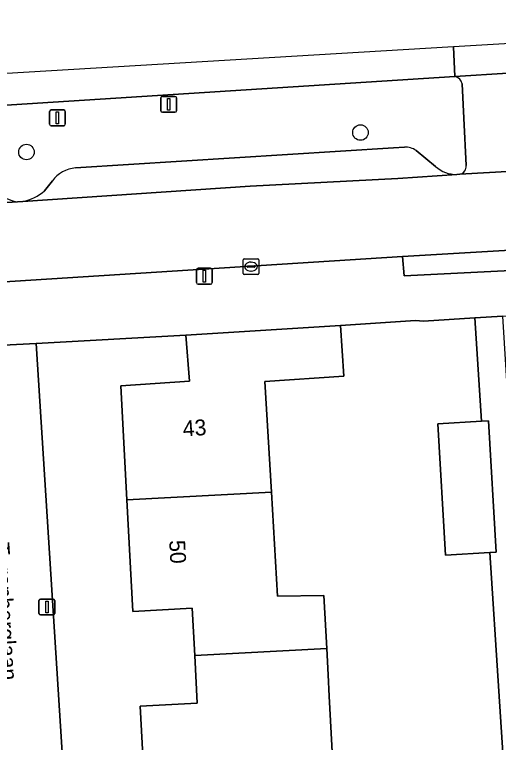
# Model space of a CAD drawing. Extents: x 159680 to 160786, y 387323 to 388340.
# Drawn here: x 160474.26 to 160504.72, y 388282.63 to 388328.44 of the extents above; entities that cross this region are included whole.
import ezdxf

# ---------------------------------------------------------------- set-up
doc = ezdxf.new("R2010")
doc.units = 0
for name, color, linetype in [('IMGEO_Berm_groen', 7, 'Continuous'), ('IMGEO_Boom', 7, 'Continuous'), ('IMGEO_Erf', 7, 'Continuous'), ('IMGEO_Kolk', 7, 'Continuous'), ('IMGEO_Lichtmast', 7, 'Continuous'), ('IMGEO_Muur', 7, 'Continuous'), ('IMGEO_Openbare_ruimte_label', 7, 'Continuous'), ('IMGEO_Pand', 7, 'Continuous'), ('IMGEO_Pand_nummerreeks', 7, 'Continuous'), ('IMGEO_Parkeervlak_open', 7, 'Continuous'), ('IMGEO_Rijbaan_lokaal_open', 7, 'Continuous'), ('IMGEO_Rijbaan_regionaal_gesloten', 7, 'Continuous'), ('IMGEO_Verkeersbordpaal', 7, 'Continuous'), ('IMGEO_Voetpad_open', 7, 'Continuous')]:
    doc.layers.add(name, color=color, linetype=linetype)

msp = doc.modelspace()

# ---------------------------------------------------------------- linework, layer by layer
at = {"layer": 'IMGEO_Berm_groen'}
for points in [[(160501.988, 388324.54), (160407.722, 388318.526), (160408.041, 388313.546), (160408.152, 388312.454), (160412.627, 388312.744), (160412.879, 388312.766), (160413.01, 388312.822)], [(160502.689, 388318.934), (160502.556, 388321.919), (160502.432, 388324.076)], [(160478.095, 388318.796), (160498.125, 388320.05), (160498.809, 388320.095)], [(160499.553, 388319.89), (160500.77, 388318.884)], [(160502.114, 388318.382), (160502.303, 388318.399)], [(160476.142, 388317.355), (160476.642, 388317.969)], [(160474.444, 388316.654), (160474.791, 388316.675)]]:
    msp.add_lwpolyline(points, dxfattribs=at)
for centre, radius, start, end in [((160501.915, 388324.025), 0.52, 5.5881, 81.8882), ((160498.858, 388318.819), 1.277, 57.0097, 92.1805), ((160478.311, 388316.727), 2.081, 95.9567, 143.3375), ((160502.072, 388320.32), 1.938, 227.7955, 271.242), ((160502.193, 388318.885), 0.498, 282.7077, 5.6717), ((160474.226, 388319.48), 2.861, 281.393, 312.0421), ((160474.831, 388319.03), 2.408, 233.0183, 260.7411)]:
    msp.add_arc(centre, radius, start, end, dxfattribs=at)
at = {"layer": 'IMGEO_Boom'}
for centre in [(160496.038, 388321.018), (160475.013, 388319.792)]:
    msp.add_circle(centre, 0.489, dxfattribs=at)
at = {"layer": 'IMGEO_Erf'}
for points in [[(160506.44, 388259.677), (160504.186, 388294.578), (160501.385, 388294.415), (160500.904, 388302.683), (160503.652, 388302.843), (160503.231, 388309.356), (160500, 388309.152), (160499.505, 388309.181), (160494.789, 388308.876), (160495, 388305.684), (160490.025, 388305.356), (160490.436, 388298.379), (160490.821, 388291.846), (160493.736, 388291.883), (160493.915, 388288.54), (160494.003, 388286.891), (160494.075, 388285.551), (160494.45, 388278.564)], [(160484.112, 388251.323), (160483.733, 388258.404), (160483.391, 388264.789), (160486.976, 388264.981), (160486.811, 388268.061), (160486.646, 388271.14), (160482.922, 388270.941), (160482.548, 388277.929), (160482.174, 388284.919), (160485.768, 388285.112), (160485.609, 388288.095), (160485.449, 388291.081), (160481.71, 388290.881), (160481.335, 388297.892), (160480.95, 388305.085), (160485.282, 388305.366), (160485.055, 388308.262), (160475.622, 388307.75), (160479.234, 388250.993)]]:
    msp.add_lwpolyline(points, dxfattribs=at)
at = {"layer": 'IMGEO_Kolk'}
for p, q in [((160488.649, 388312.153), (160488.649, 388313.005)), ((160488.724, 388313.079), (160489.576, 388313.079)), ((160489.137, 388312.859), (160489.162, 388312.859)), ((160489.65, 388313.005), (160489.65, 388312.153)), ((160488.908, 388312.573), (160488.908, 388312.585)), ((160489.346, 388312.536), (160488.948, 388312.536)), ((160488.951, 388312.622), (160489.349, 388312.622)), ((160489.392, 388312.585), (160489.392, 388312.573)), ((160489.576, 388312.079), (160488.724, 388312.079)), ((160489.16, 388312.299), (160489.135, 388312.299))]:
    msp.add_line(p, q, dxfattribs=at)
for points in [[(160488.649, 388312.153), (160488.649, 388313.005)], [(160488.724, 388313.079), (160489.576, 388313.079)], [(160489.65, 388313.005), (160489.65, 388312.153)], [(160489.576, 388312.079), (160488.724, 388312.079)]]:
    msp.add_lwpolyline(points, dxfattribs=at)
for centre, radius, start, end in [((160488.726, 388313.003), 0.0765, 91.552, 178.448), ((160488.726, 388313.003), 0.0765, 91.552, 178.448), ((160489.574, 388313.003), 0.0765, 1.552, 88.448), ((160489.574, 388313.003), 0.0765, 1.552, 88.448), ((160488.948, 388312.582), 0.0403, 85.8775, 175.7526), ((160488.945, 388312.572), 0.0366, 178.938, 274.7102), ((160489.349, 388312.579), 0.043, 264.8664, 352.4533), ((160489.353, 388312.584), 0.0386, 1.7309, 96.639), ((160488.726, 388312.155), 0.0765, 181.552, 268.448), ((160488.726, 388312.155), 0.0765, 181.552, 268.448), ((160489.574, 388312.155), 0.0765, 271.552, 358.448), ((160489.574, 388312.155), 0.0765, 271.552, 358.448)]:
    msp.add_arc(centre, radius, start, end, dxfattribs=at)
for centre, major_axis, ratio, start_param, end_param in [((160489.136, 388312.579), (-0.387, 0.002), 0.722429, 4.712389, 7.853982), ((160489.161, 388312.579), (-0.39, 0.002), 0.717154, 1.570796, 4.712389)]:
    msp.add_ellipse(centre, major_axis=major_axis, ratio=ratio, start_param=start_param, end_param=end_param, dxfattribs=at)
at = {"layer": 'IMGEO_Lichtmast'}
for p, q in [((160483.471, 388322.393), (160483.471, 388323.193)), ((160483.471, 388323.193), (160483.471, 388322.393)), ((160483.571, 388323.293), (160484.361, 388323.293)), ((160484.361, 388323.293), (160483.571, 388323.293)), ((160484.461, 388323.193), (160484.461, 388322.393)), ((160484.461, 388322.393), (160484.461, 388323.193)), ((160484.361, 388322.293), (160483.571, 388322.293)), ((160483.571, 388322.293), (160484.361, 388322.293)), ((160485.711, 388311.572), (160485.711, 388312.372)), ((160485.711, 388312.372), (160485.711, 388311.572)), ((160485.811, 388312.472), (160486.601, 388312.472)), ((160486.601, 388312.472), (160485.811, 388312.472)), ((160486.701, 388312.372), (160486.701, 388311.572)), ((160486.701, 388311.572), (160486.701, 388312.372)), ((160486.601, 388311.472), (160485.811, 388311.472)), ((160485.811, 388311.472), (160486.601, 388311.472)), ((160475.801, 388290.756), (160475.801, 388291.556)), ((160475.801, 388291.556), (160475.801, 388290.756)), ((160475.901, 388291.656), (160476.691, 388291.656)), ((160476.691, 388291.656), (160475.901, 388291.656)), ((160476.791, 388291.556), (160476.791, 388290.756)), ((160476.791, 388290.756), (160476.791, 388291.556)), ((160476.691, 388290.656), (160475.901, 388290.656)), ((160475.901, 388290.656), (160476.691, 388290.656))]:
    msp.add_line(p, q, dxfattribs=at)
for points in [[(160483.891, 388323.168), (160484.041, 388323.168), (160484.041, 388322.418), (160483.891, 388322.418), (160483.891, 388323.168)], [(160486.131, 388312.347), (160486.281, 388312.347), (160486.281, 388311.597), (160486.131, 388311.597), (160486.131, 388312.347)], [(160476.221, 388291.531), (160476.371, 388291.531), (160476.371, 388290.781), (160476.221, 388290.781), (160476.221, 388291.531)]]:
    msp.add_lwpolyline(points, dxfattribs=at)
for centre, start, end in [((160483.571, 388323.193), 90, 180), ((160483.571, 388323.193), 90, 180), ((160484.361, 388323.193), 0, 90), ((160484.361, 388323.193), 360, 90), ((160483.571, 388322.393), 180, 270), ((160483.571, 388322.393), 180, 270), ((160484.361, 388322.393), 270, 0), ((160484.361, 388322.393), 270, 0), ((160485.811, 388312.372), 90, 180), ((160485.811, 388312.372), 90, 180), ((160486.601, 388312.372), 0, 90), ((160486.601, 388312.372), 360, 90), ((160485.811, 388311.572), 180, 270), ((160485.811, 388311.572), 180, 270), ((160486.601, 388311.572), 270, 0), ((160486.601, 388311.572), 270, 0), ((160475.901, 388291.556), 90, 180), ((160475.901, 388291.556), 90, 180), ((160476.691, 388291.556), 0, 90), ((160476.691, 388291.556), 360, 90), ((160475.901, 388290.756), 180, 270), ((160475.901, 388290.756), 180, 270), ((160476.691, 388290.756), 270, 0), ((160476.691, 388290.756), 270, 0)]:
    msp.add_arc(centre, 0.1, start, end, dxfattribs=at)
at = {"layer": 'IMGEO_Muur'}
msp.add_lwpolyline([(160499.505, 388309.181), (160494.789, 388308.876)], dxfattribs=at)
at = {"layer": 'IMGEO_Pand'}
for points in [[(160485.282, 388305.366), (160480.95, 388305.085), (160481.335, 388297.892), (160490.436, 388298.379), (160490.025, 388305.356), (160495, 388305.684), (160494.789, 388308.876), (160485.055, 388308.262)], [(160504.091, 388302.868), (160503.652, 388302.843), (160500.904, 388302.683), (160501.385, 388294.415), (160504.186, 388294.578), (160504.572, 388294.601)], [(160493.915, 388288.54), (160493.736, 388291.883), (160490.821, 388291.846), (160490.436, 388298.379), (160481.335, 388297.892), (160481.71, 388290.881), (160485.449, 388291.081), (160485.609, 388288.095)], [(160485.609, 388288.095), (160485.768, 388285.112), (160482.174, 388284.919), (160482.548, 388277.929), (160491.659, 388278.415), (160494.45, 388278.564), (160494.075, 388285.551), (160494.003, 388286.891), (160493.915, 388288.54)]]:
    msp.add_lwpolyline(points, close=True, dxfattribs=at)
at = {"layer": 'IMGEO_Parkeervlak_open'}
for points in [[(160498.809, 388320.095), (160498.125, 388320.05), (160478.095, 388318.796)], [(160500.77, 388318.884), (160499.553, 388319.89)], [(160474.791, 388316.675), (160489.092, 388317.636), (160498.397, 388318.135), (160502.114, 388318.382)], [(160476.642, 388317.969), (160476.142, 388317.355)], [(160452.707, 388315.295), (160474.444, 388316.654)]]:
    msp.add_lwpolyline(points, dxfattribs=at)
for centre, radius, start, end in [((160498.858, 388318.819), 1.277, 57.0097, 92.1805), ((160478.311, 388316.727), 2.081, 95.9567, 143.3375), ((160502.072, 388320.32), 1.938, 227.7955, 271.242), ((160474.226, 388319.48), 2.861, 281.393, 312.0421), ((160474.831, 388319.03), 2.408, 233.0183, 260.7411)]:
    msp.add_arc(centre, radius, start, end, dxfattribs=at)
at = {"layer": 'IMGEO_Rijbaan_lokaal_open'}
for points in [[(160536.829, 388320.587), (160533.615, 388320.37), (160533.338, 388320.355), (160528.714, 388320.071), (160528.512, 388320.05), (160510.619, 388318.899), (160505.77, 388318.598), (160505.643, 388318.58), (160502.303, 388318.399), (160502.114, 388318.382), (160498.397, 388318.135), (160489.092, 388317.636), (160474.791, 388316.675), (160474.444, 388316.654), (160452.707, 388315.295), (160452.389, 388315.275), (160431.249, 388313.949), (160413.014, 388312.75), (160413.317, 388307.738), (160433.425, 388309.068), (160438.573, 388309.394), (160450.884, 388310.174), (160498.684, 388313.221)], [(160498.684, 388313.221), (160499.39, 388313.253), (160508.326, 388313.778), (160510.908, 388313.959), (160521.512, 388314.63), (160529.521, 388315.145), (160540.926, 388315.862)]]:
    msp.add_lwpolyline(points, dxfattribs=at)
at = {"layer": 'IMGEO_Rijbaan_regionaal_gesloten'}
for points in [[(160536.303, 388328.444), (160520.117, 388327.485), (160501.903, 388326.406), (160501.988, 388324.54), (160505.317, 388324.753), (160508.68, 388324.935), (160529.77, 388326.278), (160533.062, 388326.54), (160533.205, 388326.549), (160536.481, 388326.74), (160536.303, 388328.444)], [(160501.903, 388326.406), (160464.969, 388324.217), (160400.618, 388320.403), (160179.61, 388307.304), (160156.741, 388302.704), (160156.907, 388300.87), (160169.61, 388302.543), (160171.517, 388302.732), (160176.02, 388303.18), (160176.583, 388303.235), (160185.514, 388304.143), (160190.331, 388304.538), (160199.88, 388305.266), (160228.902, 388307.039), (160299.632, 388311.63), (160391.839, 388317.513), (160398.521, 388317.939), (160398.79, 388317.956), (160402.897, 388318.218), (160407.722, 388318.526), (160501.988, 388324.54), (160501.903, 388326.406)]]:
    msp.add_lwpolyline(points, dxfattribs=at)
at = {"layer": 'IMGEO_Verkeersbordpaal'}
for p, q in [((160476.568, 388322.438), (160477.358, 388322.438)), ((160477.358, 388322.438), (160476.568, 388322.438)), ((160476.468, 388321.538), (160476.468, 388322.338)), ((160476.468, 388322.338), (160476.468, 388321.538)), ((160477.458, 388322.338), (160477.458, 388321.538)), ((160477.458, 388321.538), (160477.458, 388322.338)), ((160477.358, 388321.438), (160476.568, 388321.438)), ((160476.568, 388321.438), (160477.358, 388321.438))]:
    msp.add_line(p, q, dxfattribs=at)
msp.add_lwpolyline([(160476.888, 388322.313), (160477.038, 388322.313), (160477.038, 388321.563), (160476.888, 388321.563), (160476.888, 388322.313)], dxfattribs=at)
for centre, start, end in [((160476.568, 388322.338), 90, 180), ((160476.568, 388322.338), 90, 180), ((160477.358, 388322.338), 0, 90), ((160477.358, 388322.338), 360, 90), ((160476.568, 388321.538), 180, 270), ((160476.568, 388321.538), 180, 270), ((160477.358, 388321.538), 270, 0), ((160477.358, 388321.538), 270, 0)]:
    msp.add_arc(centre, 0.1, start, end, dxfattribs=at)
at = {"layer": 'IMGEO_Voetpad_open'}
for points in [[(160505.317, 388324.753), (160501.988, 388324.54)], [(160502.432, 388324.076), (160502.556, 388321.919), (160502.689, 388318.934)], [(160409.603, 388303.582), (160413.828, 388303.844), (160470.521, 388307.474), (160470.673, 388307.482), (160475.622, 388307.75), (160485.055, 388308.262), (160494.789, 388308.876), (160499.505, 388309.181), (160500, 388309.152), (160503.231, 388309.356), (160504.999, 388309.468), (160537.429, 388311.515), (160566.054, 388313.336), (160567.485, 388313.428), (160693.574, 388321.451)], [(160502.303, 388318.399), (160505.643, 388318.58)], [(160540.926, 388315.862), (160529.521, 388315.145), (160529.587, 388313.95), (160521.65, 388313.437), (160521.512, 388314.63), (160510.908, 388313.959), (160508.326, 388313.778), (160508.449, 388312.481), (160498.779, 388311.991), (160498.684, 388313.221), (160450.884, 388310.174), (160438.573, 388309.394), (160438.653, 388308.171), (160433.524, 388307.844), (160433.425, 388309.068), (160413.317, 388307.738), (160410.944, 388307.597)], [(160545.38, 388257.101), (160508.468, 388254.705), (160507.105, 388254.617), (160507.235, 388252.619), (160507.386, 388250), (160507.406, 388249.659), (160500, 388249.166), (160479.437, 388247.796), (160479.426, 388247.963), (160479.297, 388250), (160479.234, 388250.993), (160475.622, 388307.75), (160470.673, 388307.482), (160474.227, 388250), (160474.26, 388249.462), (160454.553, 388248.262), (160430.443, 388246.543), (160414.619, 388245.653), (160413.154, 388245.598), (160409.243, 388245.394)]]:
    msp.add_lwpolyline(points, dxfattribs=at)
for points in [[(160508.326, 388313.778), (160499.39, 388313.253), (160498.684, 388313.221), (160498.779, 388311.991), (160508.449, 388312.481)], [(160505.989, 388294.703), (160505.757, 388298.014), (160505.407, 388303.001), (160504.999, 388309.468), (160503.231, 388309.356), (160503.652, 388302.843), (160504.091, 388302.868), (160504.572, 388294.601), (160504.186, 388294.578), (160506.44, 388259.677), (160506.773, 388259.699), (160507.105, 388254.617), (160508.468, 388254.705), (160507.904, 388263.389), (160507.567, 388268.378), (160507.354, 388271.527), (160507.239, 388273.224)]]:
    msp.add_lwpolyline(points, close=True, dxfattribs=at)
for centre, radius, start, end in [((160501.915, 388324.025), 0.52, 5.5881, 81.8882), ((160502.193, 388318.885), 0.498, 282.7077, 5.6717)]:
    msp.add_arc(centre, radius, start, end, dxfattribs=at)

# ---------------------------------------------------------------- texts
at = {"layer": 'IMGEO_Openbare_ruimte_label'}
msp.add_text('Torenberglaan', height=1, rotation=273.4977, dxfattribs=at).set_placement((160472.93, 388295.199))
at = {"layer": 'IMGEO_Pand_nummerreeks'}
for s, rotation, p in [('43', 3.8657, (160484.884, 388301.882)), ('50', 273.0655, (160483.994, 388295.343))]:
    msp.add_text(s, height=1, rotation=rotation, dxfattribs=at).set_placement(p)

doc.saveas('drawing.dxf')
